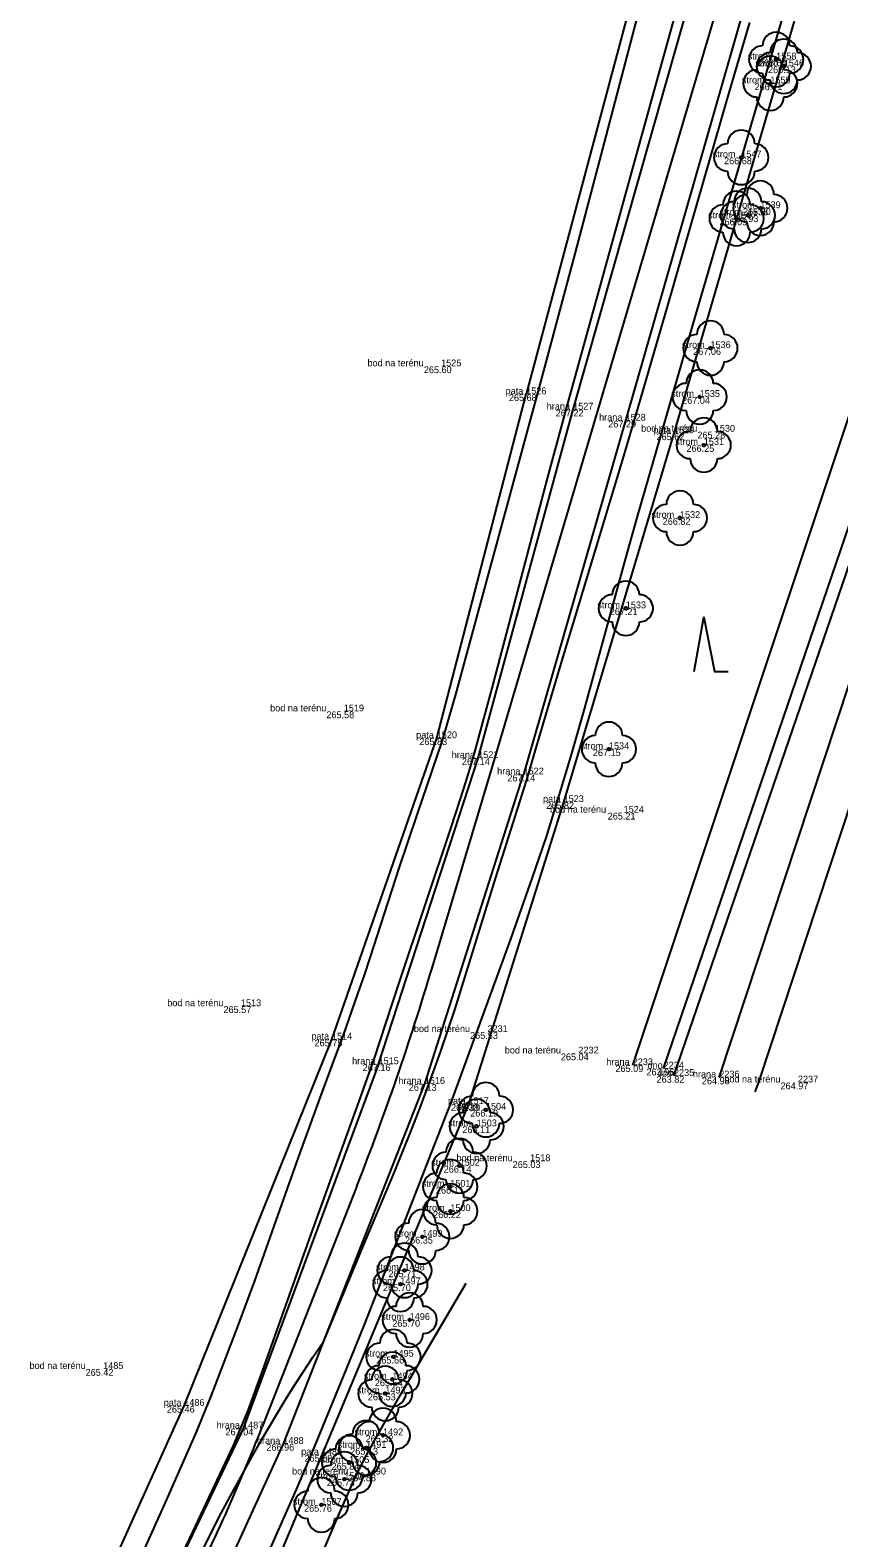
# Model space of a CAD drawing. Extents: x -567962 to -566460, y -1093720 to -1089838.
# Drawn here: x -567101.2 to -567041.8, y -1090695.8 to -1090585 of the extents above; entities that cross this region are included whole.
import ezdxf

# ---------------------------------------------------------------- set-up
doc = ezdxf.new("R2010")
doc.units = 0
for name, color, linetype in [('0_osa hráze', 7, 'Continuous'), ('bod_znacka', 7, 'Continuous'), ('cislo_bodu', 7, 'Continuous'), ('Doměření - kraj pole', 7, 'Continuous'), ('hlavni_vrst', 7, 'Continuous'), ('hrana_L', 7, 'Continuous'), ('kod_bodu', 7, 'Continuous'), ('norm_vrst', 7, 'Continuous'), ('ostatni', 7, 'Continuous'), ('stromy', 7, 'Continuous'), ('Vrstva 1', 7, 'Continuous'), ('vyska_bodu', 7, 'Continuous')]:
    doc.layers.add(name, color=color, linetype=linetype)

# ---------------------------------------------------------------- blocks, each defined once
blk = doc.blocks.new('3.08')
at = {"layer": 'Vrstva 1'}
blk.add_lwpolyline([(-0.07, 0), (0, 0.4), (0.08, 0), (0.18, 0)], dxfattribs=at)

msp = doc.modelspace()

# ---------------------------------------------------------------- linework, layer by layer
at = {"layer": '0_osa hráze'}
for points in [[(-566992.63, -1090384.07), (-567007.2, -1090436.58), (-567067.25, -1090639.19), (-567071.65, -1090653.93)], [(-567077.17, -1090669.94), (-567084.12, -1090687.62)]]:
    msp.add_lwpolyline(points, dxfattribs=at)
for centre, radius, start, end in [((-567263.3, -1090596.75), 200, 338.5361, 343.39), ((-567223.72, -1090632.73), 150, 333.193, 338.5361)]:
    msp.add_arc(centre, radius, start, end, dxfattribs=at)
at = {"layer": 'bod_znacka'}
for p, q in [((-567046.36, -1090587.2), (-567046.36, -1090587.2)), ((-567045.8, -1090587.7), (-567045.8, -1090587.7)), ((-567046.79, -1090588.95), (-567046.79, -1090588.95)), ((-567048.93, -1090594.39), (-567048.93, -1090594.39)), ((-567049.27, -1090598.87), (-567049.27, -1090598.87)), ((-567048.44, -1090598.64), (-567048.44, -1090598.64)), ((-567047.52, -1090598.12), (-567047.52, -1090598.12)), ((-567051.19, -1090608.39), (-567051.19, -1090608.39)), ((-567070.98, -1090609.73), (-567070.98, -1090609.73)), ((-567064.73, -1090611.78), (-567064.73, -1090611.78)), ((-567051.98, -1090611.98), (-567051.98, -1090611.98)), ((-567061.28, -1090612.91), (-567061.28, -1090612.91)), ((-567057.43, -1090613.72), (-567057.43, -1090613.72)), ((-567050.87, -1090614.53), (-567050.87, -1090614.53)), ((-567053.88, -1090614.65), (-567053.88, -1090614.65)), ((-567051.68, -1090615.51), (-567051.68, -1090615.51)), ((-567053.43, -1090620.87), (-567053.43, -1090620.87)), ((-567057.41, -1090627.5), (-567057.41, -1090627.5)), ((-567078.13, -1090635.07), (-567078.13, -1090635.07)), ((-567071.3, -1090637.04), (-567071.3, -1090637.04)), ((-567058.65, -1090637.85), (-567058.65, -1090637.85)), ((-567068.26, -1090638.5), (-567068.26, -1090638.5)), ((-567064.92, -1090639.7), (-567064.92, -1090639.7)), ((-567061.98, -1090641.73), (-567061.98, -1090641.73)), ((-567057.57, -1090642.51), (-567057.57, -1090642.51)), ((-567085.69, -1090656.72), (-567085.69, -1090656.72)), ((-567067.57, -1090658.62), (-567067.57, -1090658.62)), ((-567079, -1090659.17), (-567079, -1090659.17)), ((-567075.58, -1090660.98), (-567075.58, -1090660.98)), ((-567060.89, -1090660.19), (-567060.89, -1090660.19)), ((-567056.9, -1090661.05), (-567056.9, -1090661.05)), ((-567054.63, -1090661.3), (-567054.63, -1090661.3)), ((-567053.87, -1090661.84), (-567053.87, -1090661.84)), ((-567050.54, -1090661.95), (-567050.54, -1090661.95)), ((-567072.18, -1090662.43), (-567072.18, -1090662.43)), ((-567044.76, -1090662.32), (-567044.76, -1090662.32)), ((-567068.97, -1090663.91), (-567068.97, -1090663.91)), ((-567067.69, -1090664.32), (-567067.69, -1090664.32)), ((-567068.37, -1090665.54), (-567068.37, -1090665.54)), ((-567069.62, -1090668.44), (-567069.62, -1090668.44)), ((-567064.44, -1090668.1), (-567064.44, -1090668.1)), ((-567070.31, -1090669.98), (-567070.31, -1090669.98)), ((-567070.3, -1090671.77), (-567070.3, -1090671.77)), ((-567072.36, -1090673.65), (-567072.36, -1090673.65)), ((-567073.67, -1090676.12), (-567073.67, -1090676.12)), ((-567073.97, -1090677.14), (-567073.97, -1090677.14)), ((-567073.29, -1090679.76), (-567073.29, -1090679.76)), ((-567074.48, -1090682.46), (-567074.48, -1090682.46)), ((-567095.81, -1090683.36), (-567095.81, -1090683.36)), ((-567074.56, -1090684.12), (-567074.56, -1090684.12)), ((-567075.08, -1090685.16), (-567075.08, -1090685.16)), ((-567089.85, -1090686.07), (-567089.85, -1090686.07)), ((-567085.53, -1090687.73), (-567085.53, -1090687.73)), ((-567075.25, -1090688.23), (-567075.25, -1090688.23)), ((-567082.57, -1090688.86), (-567082.57, -1090688.86)), ((-567079.75, -1090689.67), (-567079.75, -1090689.67)), ((-567076.49, -1090689.15), (-567076.49, -1090689.15)), ((-567077.74, -1090690.26), (-567077.74, -1090690.26)), ((-567078.09, -1090691.45), (-567078.09, -1090691.45)), ((-567076.52, -1090691.11), (-567076.52, -1090691.11)), ((-567079.78, -1090693.34), (-567079.78, -1090693.34))]:
    msp.add_line(p, q, dxfattribs=at)
at = {"layer": 'Doměření - kraj pole'}
msp.add_lwpolyline([(-567047.91, -1090663.01), (-567047.63, -1090662.29), (-567014.86, -1090563.09), (-567002.36, -1090535.53), (-566955.49, -1090317.15), (-566941.63, -1090287.13), (-566940.57, -1090285.53), (-566924.46, -1090259.19), (-566900.35, -1090228.87), (-566877.72, -1090206.37), (-566851.19, -1090186.75), (-566766.44, -1090128.68), (-566717.21, -1090096.34), (-566711.98, -1090092.48)], dxfattribs=at)
at = {"layer": 'hlavni_vrst'}
msp.add_lwpolyline([(-567079.86, -1090697.27), (-567078.62, -1090694.33), (-567077.39, -1090691.54), (-567076.58, -1090689.91), (-567075.8, -1090688.49), (-567073.97, -1090685.25), (-567069.14, -1090677.05)], dxfattribs=at)
at = {"layer": 'hrana_L'}
for p, q in [((-567056.56, -1090581.23), (-567064.73, -1090611.78)), ((-567061.28, -1090612.91), (-567052.53, -1090582.14)), ((-567048.71, -1090583.36), (-567057.43, -1090613.72)), ((-567045.04, -1090584.38), (-567053.88, -1090614.65)), ((-567071.3, -1090637.04), (-567064.73, -1090611.78)), ((-567068.26, -1090638.5), (-567061.28, -1090612.91)), ((-567057.43, -1090613.72), (-567064.92, -1090639.7)), ((-567053.88, -1090614.65), (-567061.98, -1090641.73)), ((-567079, -1090659.17), (-567071.3, -1090637.04)), ((-567075.58, -1090660.98), (-567068.26, -1090638.5)), ((-567072.18, -1090662.43), (-567064.92, -1090639.7)), ((-567061.98, -1090641.73), (-567068.97, -1090663.91)), ((-567089.85, -1090686.07), (-567079, -1090659.17)), ((-567075.58, -1090660.98), (-567085.53, -1090687.73)), ((-567082.57, -1090688.86), (-567072.18, -1090662.43)), ((-567068.97, -1090663.91), (-567079.75, -1090689.67)), ((-567101.11, -1090710.92), (-567089.85, -1090686.07)), ((-567085.53, -1090687.73), (-567097.49, -1090712.76)), ((-567094.33, -1090714.61), (-567082.57, -1090688.86)), ((-567079.75, -1090689.67), (-567090.86, -1090716.14))]:
    msp.add_line(p, q, dxfattribs=at)
for points in [[(-567053.87, -1090661.84), (-567020.06, -1090563.34), (-567005.26, -1090534.97), (-566958.76, -1090315.67), (-566944.67, -1090284.66), (-566926.49, -1090256.26), (-566902.65, -1090226.03), (-566881.28, -1090203.14), (-566853.44, -1090182.67), (-566715.26, -1090089.63)], [(-567050.54, -1090661.95), (-567017.83, -1090562.99), (-567002.61, -1090535.52), (-566957.72, -1090316.45), (-566942.31, -1090285.07), (-566925.11, -1090257.71), (-566901.37, -1090227.4), (-566879.5, -1090205.23), (-566852.16, -1090184), (-566767.57, -1090126.99), (-566713.28, -1090090.76)], [(-567054.63, -1090661.3), (-567021.1, -1090563.26), (-567005.97, -1090534.72), (-566959.79, -1090315.95), (-566954.53, -1090301.38)], [(-567056.9, -1090661.05), (-567024.17, -1090562.87), (-567008.85, -1090532.85), (-566986.05, -1090420.46), (-566964.67, -1090335.6)]]:
    msp.add_lwpolyline(points, dxfattribs=at)
at = {"layer": 'norm_vrst'}
for points in [[(-567053.02, -1090581.11), (-567055.12, -1090588.72), (-567061.85, -1090613.01), (-567063.15, -1090617.86), (-567067.25, -1090633.36), (-567068.54, -1090638.14), (-567068.89, -1090639.31), (-567069.33, -1090640.72), (-567070.24, -1090643.53), (-567074.09, -1090655.01), (-567075.95, -1090660.67), (-567077.02, -1090663.69), (-567080.54, -1090673.46), (-567084, -1090683.17), (-567085.18, -1090686.42), (-567086.25, -1090688.98), (-567089.24, -1090695.32), (-567097.47, -1090712.6)], [(-567056.18, -1090582.55), (-567059.11, -1090593.77), (-567061.12, -1090601.36), (-567063.66, -1090610.79), (-567069.93, -1090633.82), (-567070.91, -1090637.2), (-567072.77, -1090642.66), (-567074.08, -1090646.59), (-567076.21, -1090653.17), (-567076.63, -1090654.43), (-567077.11, -1090655.82), (-567078.18, -1090658.84), (-567078.73, -1090660.35), (-567079.88, -1090663.46), (-567081.35, -1090667.49), (-567082.55, -1090670.86), (-567084.68, -1090676.89), (-567085.93, -1090680.25), (-567087.26, -1090683.7), (-567087.91, -1090685.36), (-567089.01, -1090688.04), (-567090.07, -1090690.5), (-567091.25, -1090693.16), (-567092.78, -1090696.55)], [(-567089, -1090697.67), (-567087.3, -1090694.26), (-567086.48, -1090692.72), (-567084.99, -1090690.01), (-567084.13, -1090688.49), (-567082.52, -1090685.78), (-567081.93, -1090684.82), (-567080.41, -1090682.48), (-567079.6, -1090681.31), (-567076.88, -1090674.76), (-567074.38, -1090668.83), (-567073.1, -1090665.68), (-567072.48, -1090664.04), (-567071.47, -1090661.31), (-567070.98, -1090659.95), (-567069.98, -1090656.98), (-567066.96, -1090647.26), (-567064.71, -1090640.17), (-567063.75, -1090636.91), (-567062.22, -1090631.8), (-567057.62, -1090616.57), (-567056.49, -1090612.76), (-567054.31, -1090605.27), (-567049.95, -1090590.14), (-567048.3, -1090584.49)], [(-567086.47, -1090703.23), (-567082.46, -1090694.15), (-567081.61, -1090692.2), (-567080.47, -1090689.56), (-567077.95, -1090683.43), (-567076.58, -1090680.04), (-567075.13, -1090676.35), (-567071.67, -1090667.41), (-567070.25, -1090663.8), (-567069.94, -1090662.99), (-567065.86, -1090651.8), (-567064.26, -1090647.28), (-567063.24, -1090644.27), (-567062.37, -1090641.5), (-567061.37, -1090638.15), (-567060.45, -1090634.9), (-567057.46, -1090623.99), (-567056.55, -1090620.76), (-567054.24, -1090612.81), (-567052.6, -1090607.12), (-567047.08, -1090588.18), (-567045.85, -1090583.98)]]:
    msp.add_lwpolyline(points, dxfattribs=at)
at = {"layer": 'stromy'}
for centre in [(-567046.36, -1090587.2), (-567045.8, -1090587.7), (-567046.79, -1090588.95), (-567048.93, -1090594.39), (-567049.27, -1090598.87), (-567048.44, -1090598.64), (-567047.52, -1090598.12), (-567051.19, -1090608.39), (-567051.98, -1090611.98), (-567051.68, -1090615.51), (-567053.43, -1090620.87), (-567057.41, -1090627.5), (-567058.65, -1090637.85), (-567067.69, -1090664.32), (-567068.37, -1090665.54), (-567069.62, -1090668.44), (-567070.31, -1090669.98), (-567070.3, -1090671.77), (-567072.36, -1090673.65), (-567073.67, -1090676.12), (-567073.97, -1090677.14), (-567073.29, -1090679.76), (-567074.48, -1090682.46), (-567074.56, -1090684.12), (-567075.08, -1090685.16), (-567075.25, -1090688.23), (-567076.49, -1090689.15), (-567077.74, -1090690.26), (-567078.09, -1090691.45), (-567079.78, -1090693.34)]:
    msp.add_circle(centre, 0.1, dxfattribs=at)
for centre, start, end in [((-567046.36, -1090586.2), 0, 180), ((-567045.8, -1090586.7), 0, 180), ((-567047.36, -1090587.2), 90, 270), ((-567046.8, -1090587.7), 90, 270), ((-567045.36, -1090587.2), 270, 90), ((-567044.8, -1090587.7), 270, 90), ((-567047.79, -1090588.95), 90, 270), ((-567046.79, -1090587.95), 0, 180), ((-567045.79, -1090588.95), 270, 90), ((-567046.36, -1090588.2), 180, 0), ((-567045.8, -1090588.7), 180, 0), ((-567046.79, -1090589.95), 180, 0), ((-567048.93, -1090593.39), 0, 180), ((-567049.93, -1090594.39), 90, 270), ((-567047.93, -1090594.39), 270, 90), ((-567048.93, -1090595.39), 180, 0), ((-567049.27, -1090597.87), 0, 180), ((-567048.44, -1090597.64), 0, 180), ((-567047.52, -1090597.12), 0, 180), ((-567050.27, -1090598.87), 90, 270), ((-567049.44, -1090598.64), 90, 270), ((-567048.52, -1090598.12), 90, 270), ((-567048.27, -1090598.87), 270, 90), ((-567047.44, -1090598.64), 270, 90), ((-567046.52, -1090598.12), 270, 90), ((-567049.27, -1090599.87), 180, 0), ((-567048.44, -1090599.64), 180, 0), ((-567047.52, -1090599.12), 180, 0), ((-567051.19, -1090607.39), 0, 180), ((-567052.19, -1090608.39), 90, 270), ((-567050.19, -1090608.39), 270, 90), ((-567051.98, -1090610.98), 0, 180), ((-567051.19, -1090609.39), 180, 0), ((-567052.98, -1090611.98), 90, 270), ((-567050.98, -1090611.98), 270, 90), ((-567051.98, -1090612.98), 180, 0), ((-567051.68, -1090614.51), 0, 180), ((-567052.68, -1090615.51), 90, 270), ((-567050.68, -1090615.51), 270, 90), ((-567051.68, -1090616.51), 180, 0), ((-567053.43, -1090619.87), 0, 180), ((-567054.43, -1090620.87), 90, 270), ((-567052.43, -1090620.87), 270, 90), ((-567053.43, -1090621.87), 180, 0), ((-567057.41, -1090626.5), 0, 180), ((-567058.41, -1090627.5), 90, 270), ((-567056.41, -1090627.5), 270, 90), ((-567057.41, -1090628.5), 180, 0), ((-567058.65, -1090636.85), 0, 180), ((-567059.65, -1090637.85), 90, 270), ((-567057.65, -1090637.85), 270, 90), ((-567058.65, -1090638.85), 180, 0), ((-567068.69, -1090664.32), 90, 270), ((-567067.69, -1090663.32), 0, 180), ((-567066.69, -1090664.32), 270, 90), ((-567068.37, -1090664.54), 0, 180), ((-567069.37, -1090665.54), 90, 270), ((-567067.69, -1090665.32), 180, 0), ((-567067.37, -1090665.54), 270, 90), ((-567069.62, -1090667.44), 0, 180), ((-567068.37, -1090666.54), 180, 0), ((-567070.62, -1090668.44), 90, 270), ((-567068.62, -1090668.44), 270, 90), ((-567070.31, -1090668.98), 0, 180), ((-567071.31, -1090669.98), 90, 270), ((-567070.3, -1090670.77), 0, 180), ((-567069.62, -1090669.44), 180, 0), ((-567069.31, -1090669.98), 270, 90), ((-567071.3, -1090671.77), 90, 270), ((-567070.31, -1090670.98), 180, 0), ((-567069.3, -1090671.77), 270, 90), ((-567072.36, -1090672.65), 0, 180), ((-567073.36, -1090673.65), 90, 270), ((-567071.36, -1090673.65), 270, 90), ((-567070.3, -1090672.77), 180, 0), ((-567073.67, -1090675.12), 0, 180), ((-567074.67, -1090676.12), 90, 270), ((-567073.97, -1090676.14), 0, 180), ((-567072.36, -1090674.65), 180, 0), ((-567072.67, -1090676.12), 270, 90), ((-567074.97, -1090677.14), 90, 270), ((-567072.97, -1090677.14), 270, 90), ((-567073.67, -1090677.12), 180, 0), ((-567074.29, -1090679.76), 90, 270), ((-567073.97, -1090678.14), 180, 0), ((-567073.29, -1090678.76), 0, 180), ((-567072.29, -1090679.76), 270, 90), ((-567074.48, -1090681.46), 0, 180), ((-567073.29, -1090680.76), 180, 0), ((-567075.48, -1090682.46), 90, 270), ((-567074.56, -1090683.12), 0, 180), ((-567073.48, -1090682.46), 270, 90), ((-567075.56, -1090684.12), 90, 270), ((-567075.08, -1090684.16), 0, 180), ((-567073.56, -1090684.12), 270, 90), ((-567076.08, -1090685.16), 90, 270), ((-567074.48, -1090683.46), 180, 0), ((-567074.08, -1090685.16), 270, 90), ((-567074.56, -1090685.12), 180, 0), ((-567075.25, -1090687.23), 0, 180), ((-567075.08, -1090686.16), 180, 0), ((-567076.49, -1090688.15), 0, 180), ((-567076.25, -1090688.23), 90, 270), ((-567074.25, -1090688.23), 270, 90), ((-567077.74, -1090689.26), 0, 180), ((-567077.49, -1090689.15), 90, 270), ((-567075.49, -1090689.15), 270, 90), ((-567078.74, -1090690.26), 90, 270), ((-567078.09, -1090690.45), 0, 180), ((-567076.74, -1090690.26), 270, 90), ((-567075.25, -1090689.23), 180, 0), ((-567079.09, -1090691.45), 90, 270), ((-567076.49, -1090690.15), 180, 0), ((-567077.09, -1090691.45), 270, 90), ((-567079.78, -1090692.34), 0, 180), ((-567077.74, -1090691.26), 180, 0), ((-567080.78, -1090693.34), 90, 270), ((-567078.09, -1090692.45), 180, 0), ((-567078.78, -1090693.34), 270, 90), ((-567079.78, -1090694.34), 180, 0)]:
    msp.add_arc(centre, 1, start, end, dxfattribs=at)

# ---------------------------------------------------------------- block references
at = {"layer": 'ostatni', "xscale": 10, "yscale": 10}
msp.add_blockref('3.08', (-567051.68, -1090632.14), dxfattribs=at)

# ---------------------------------------------------------------- texts
at = {"layer": 'cislo_bodu'}
for s, p in [('1558', (-567046.36, -1090587.2)), ('1546', (-567045.8, -1090587.7)), ('1559', (-567046.79, -1090588.95)), ('1547', (-567048.93, -1090594.39)), ('1539', (-567047.52, -1090598.12)), ('1537', (-567049.27, -1090598.87)), ('1538', (-567048.44, -1090598.64)), ('1536', (-567051.19, -1090608.39)), ('1525', (-567070.98, -1090609.73)), ('1526', (-567064.73, -1090611.78)), ('1527', (-567061.28, -1090612.91)), ('1535', (-567051.98, -1090611.98)), ('1528', (-567057.43, -1090613.72)), ('1529', (-567053.88, -1090614.65)), ('1530', (-567050.87, -1090614.53)), ('1531', (-567051.68, -1090615.51)), ('1532', (-567053.43, -1090620.87)), ('1533', (-567057.41, -1090627.5)), ('1519', (-567078.13, -1090635.07)), ('1520', (-567071.3, -1090637.04)), ('1534', (-567058.65, -1090637.85)), ('1521', (-567068.26, -1090638.5)), ('1522', (-567064.92, -1090639.7)), ('1523', (-567061.98, -1090641.73)), ('1524', (-567057.57, -1090642.51)), ('1513', (-567085.69, -1090656.72)), ('1514', (-567079, -1090659.17)), ('2231', (-567067.57, -1090658.62)), ('2232', (-567060.89, -1090660.19)), ('1515', (-567075.58, -1090660.98)), ('2233', (-567056.9, -1090661.05)), ('2234', (-567054.63, -1090661.3)), ('1516', (-567072.18, -1090662.43)), ('2235', (-567053.87, -1090661.84)), ('2236', (-567050.54, -1090661.95)), ('2237', (-567044.76, -1090662.32)), ('1517', (-567068.97, -1090663.91)), ('1504', (-567067.69, -1090664.32)), ('1503', (-567068.37, -1090665.54)), ('1518', (-567064.44, -1090668.1)), ('1502', (-567069.62, -1090668.44)), ('1501', (-567070.31, -1090669.98)), ('1500', (-567070.3, -1090671.77)), ('1499', (-567072.36, -1090673.65)), ('1498', (-567073.67, -1090676.12)), ('1497', (-567073.97, -1090677.14)), ('1496', (-567073.29, -1090679.76)), ('1495', (-567074.48, -1090682.46)), ('1485', (-567095.81, -1090683.36)), ('1494', (-567074.56, -1090684.12)), ('1493', (-567075.08, -1090685.16)), ('1486', (-567089.85, -1090686.07)), ('1487', (-567085.53, -1090687.73)), ('1488', (-567082.57, -1090688.86)), ('1491', (-567076.49, -1090689.15)), ('1492', (-567075.25, -1090688.23)), ('1489', (-567079.75, -1090689.67)), ('1505', (-567077.74, -1090690.26)), ('1506', (-567078.09, -1090691.45)), ('1490', (-567076.52, -1090691.11)), ('1507', (-567079.78, -1090693.34))]:
    msp.add_text(s, height=0.5, dxfattribs=at).set_placement(p)
at = {"layer": 'kod_bodu'}
for s, p in [('strom', (-567048.45, -1090587.2)), ('strom', (-567047.89, -1090587.7)), ('strom', (-567048.88, -1090588.95)), ('strom', (-567051.02, -1090594.39)), ('strom', (-567049.61, -1090598.12)), ('strom', (-567051.36, -1090598.87)), ('strom', (-567050.53, -1090598.64)), ('strom', (-567053.28, -1090608.39)), ('bod na terénu', (-567076.39, -1090609.73)), ('pata', (-567066.24, -1090611.78)), ('hrana', (-567063.22, -1090612.91)), ('strom', (-567054.07, -1090611.98)), ('hrana', (-567059.37, -1090613.72)), ('bod na terénu', (-567056.28, -1090614.53)), ('pata', (-567055.39, -1090614.65)), ('strom', (-567053.77, -1090615.51)), ('strom', (-567055.52, -1090620.87)), ('strom', (-567059.5, -1090627.5)), ('bod na terénu', (-567083.54, -1090635.07)), ('pata', (-567072.81, -1090637.04)), ('strom', (-567060.74, -1090637.85)), ('hrana', (-567070.2, -1090638.5)), ('hrana', (-567066.86, -1090639.7)), ('pata', (-567063.49, -1090641.73)), ('bod na terénu', (-567062.98, -1090642.51)), ('bod na terénu', (-567091.1, -1090656.72)), ('pata', (-567080.51, -1090659.17)), ('bod na terénu', (-567072.98, -1090658.62)), ('bod na terénu', (-567066.3, -1090660.19)), ('hrana', (-567077.52, -1090660.98)), ('hrana', (-567058.84, -1090661.05)), ('dno', (-567055.81, -1090661.3)), ('hrana', (-567074.12, -1090662.43)), ('dno', (-567055.05, -1090661.84)), ('hrana', (-567052.48, -1090661.95)), ('bod na terénu', (-567050.17, -1090662.32)), ('pata', (-567070.48, -1090663.91)), ('strom', (-567069.78, -1090664.32)), ('strom', (-567070.46, -1090665.54)), ('bod na terénu', (-567069.85, -1090668.1)), ('strom', (-567071.71, -1090668.44)), ('strom', (-567072.4, -1090669.98)), ('strom', (-567072.39, -1090671.77)), ('strom', (-567074.45, -1090673.65)), ('strom', (-567075.76, -1090676.12)), ('strom', (-567076.06, -1090677.14)), ('strom', (-567075.38, -1090679.76)), ('strom', (-567076.57, -1090682.46)), ('bod na terénu', (-567101.22, -1090683.36)), ('strom', (-567076.65, -1090684.12)), ('strom', (-567077.17, -1090685.16)), ('pata', (-567091.36, -1090686.07)), ('hrana', (-567087.47, -1090687.73)), ('hrana', (-567084.51, -1090688.86)), ('strom', (-567078.58, -1090689.15)), ('strom', (-567077.34, -1090688.23)), ('pata', (-567081.26, -1090689.67)), ('strom', (-567079.83, -1090690.26)), ('bod na terénu', (-567081.93, -1090691.11)), ('strom', (-567080.18, -1090691.45)), ('strom', (-567081.87, -1090693.34))]:
    msp.add_text(s, height=0.5, dxfattribs=at).set_placement(p)
at = {"layer": 'vyska_bodu'}
for s, p in [('266.64', (-567047.63, -1090587.7)), ('266.13', (-567046.96, -1090588.2)), ('266.71', (-567047.95, -1090589.45)), ('266.68', (-567050.19, -1090594.89)), ('266.09', (-567050.53, -1090599.37)), ('265.93', (-567049.71, -1090599.14)), ('265.80', (-567048.8, -1090598.62)), ('267.06', (-567052.46, -1090608.89)), ('265.60', (-567072.25, -1090610.23)), ('265.68', (-567066, -1090612.28)), ('267.04', (-567053.27, -1090612.48)), ('267.22', (-567062.56, -1090613.41)), ('267.29', (-567058.7, -1090614.22)), ('265.28', (-567052.15, -1090615.03)), ('265.62', (-567055.15, -1090615.15)), ('266.25', (-567052.95, -1090616.01)), ('266.82', (-567054.7, -1090621.37)), ('267.21', (-567058.59, -1090628)), ('265.58', (-567079.41, -1090635.57)), ('265.83', (-567072.58, -1090637.54)), ('267.15', (-567059.83, -1090638.35)), ('267.14', (-567069.45, -1090639)), ('267.14', (-567066.11, -1090640.2)), ('265.82', (-567063.26, -1090642.23)), ('265.21', (-567058.74, -1090643.01)), ('265.57', (-567086.97, -1090657.22)), ('265.53', (-567068.85, -1090659.12)), ('265.75', (-567080.28, -1090659.67)), ('267.16', (-567076.74, -1090661.48)), ('265.04', (-567062.18, -1090660.69)), ('265.09', (-567058.17, -1090661.55)), ('263.96', (-567055.89, -1090661.8)), ('263.82', (-567055.15, -1090662.34)), ('264.98', (-567051.82, -1090662.45)), ('267.13', (-567073.36, -1090662.93)), ('264.97', (-567046.04, -1090662.82)), ('265.38', (-567070.25, -1090664.41)), ('266.19', (-567068.84, -1090664.82)), ('266.11', (-567069.42, -1090666.04)), ('266.14', (-567070.79, -1090668.94)), ('265.03', (-567065.72, -1090668.6)), ('266.11', (-567071.36, -1090670.48)), ('266.22', (-567071.57, -1090672.27)), ('266.35', (-567073.63, -1090674.15)), ('265.71', (-567074.85, -1090676.62)), ('265.70', (-567075.25, -1090677.64)), ('265.70', (-567074.57, -1090680.26)), ('265.66', (-567075.74, -1090682.96)), ('265.42', (-567097.1, -1090683.86)), ('265.54', (-567075.85, -1090684.62)), ('265.53', (-567076.36, -1090685.66)), ('265.46', (-567091.13, -1090686.57)), ('267.04', (-567086.82, -1090688.23)), ('265.32', (-567076.53, -1090688.73)), ('266.96', (-567083.82, -1090689.36)), ('265.68', (-567081.02, -1090690.17)), ('265.13', (-567077.66, -1090689.65)), ('265.84', (-567079.03, -1090690.76)), ('265.73', (-567079.37, -1090691.95)), ('264.88', (-567077.81, -1090691.61)), ('265.76', (-567081.05, -1090693.84))]:
    msp.add_text(s, height=0.5, dxfattribs=at).set_placement(p)

doc.saveas('drawing.dxf')
